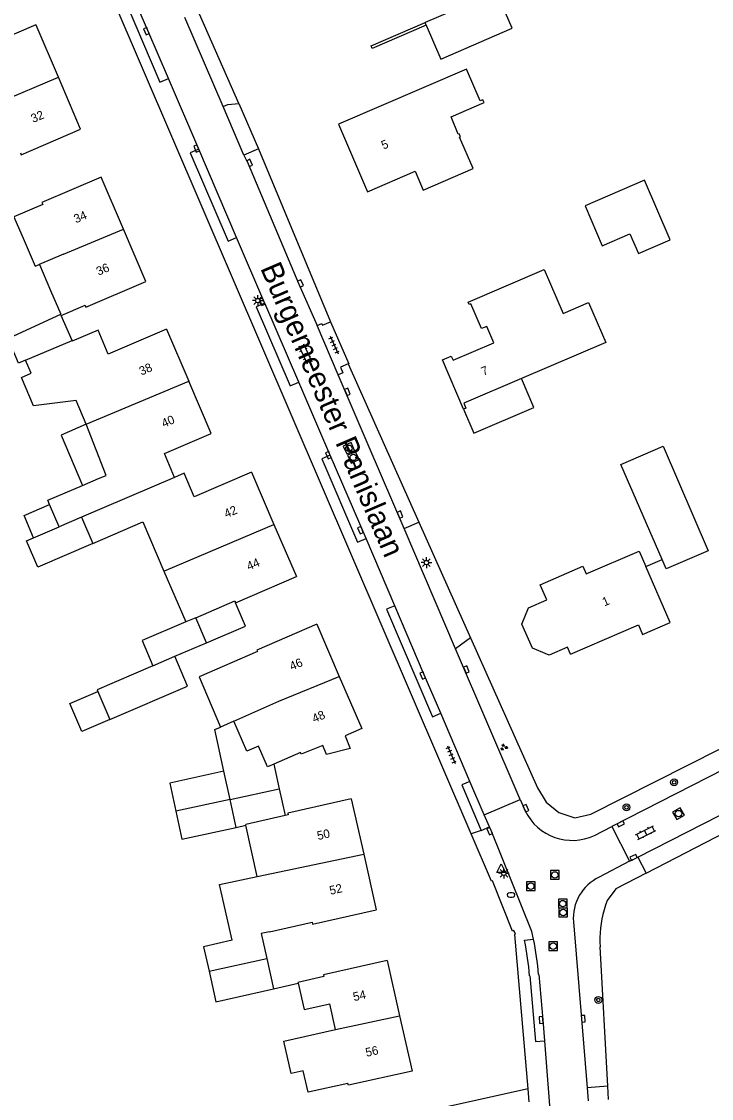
# Model space of a CAD drawing. Extents: x 136000 to 138005, y 398500 to 400500.
# Drawn here: x 137809 to 137888.7, y 398628.5 to 398753 of the extents above; entities that cross this region are included whole.
import ezdxf

# ---------------------------------------------------------------- set-up
doc = ezdxf.new("R2010")
doc.units = 0
for name, color, linetype in [('gg-afsc-erfafscheiding', 7, 'Continuous'), ('gg-afsc-muur', 7, 'Continuous'), ('gg-anno-huisnummerreeks BGT', 7, 'Continuous'), ('gg-anno-openbare ruimte label', 7, 'Continuous'), ('gg-bbg-bijgebouw', 7, 'Continuous'), ('gg-bbg-gedigitaliseerde bebouwing', 7, 'Continuous'), ('gg-bbg-gedigitaliseerde bijgebouw', 7, 'Continuous'), ('gg-bbg-hoofdgebouw', 7, 'Continuous'), ('gg-bbg-luifel en loopbrug', 7, 'Continuous'), ('gg-bbg-tussenscheiding', 7, 'Continuous'), ('gg-knt-verharding', 7, 'Continuous'), ('gg-knt-verharding nz', 7, 'Continuous'), ('gt-grn-groengrens', 7, 'Continuous'), ('gt-grn-weggrens', 7, 'Continuous'), ('gt-symb-boom', 7, 'Continuous'), ('gt-symb-brandkraan', 7, 'Continuous'), ('gt-symb-groenvak', 7, 'Continuous'), ('gt-symb-klinker verharding', 7, 'Continuous'), ('gt-symb-kolk', 7, 'Continuous'), ('gt-symb-lichtmast', 7, 'Continuous'), ('gt-symb-rioolschacht', 7, 'Continuous'), ('gt-symb-tegel verharding', 7, 'Continuous'), ('gt-symb-waterafsluiter', 7, 'Continuous')]:
    doc.layers.add(name, color=color, linetype=linetype)

# ---------------------------------------------------------------- blocks, each defined once
blk = doc.blocks.new('gt0-KOLK')
at = {"layer": 'gt-symb-kolk'}
blk.add_lwpolyline([(0, 0), (0.37, 0), (0.37, 0.4), (-0.38, 0.4), (-0.38, 0), (0, 0)], dxfattribs=at)
blk = doc.blocks.new('gt0-BR')
at = {"layer": 'gt-symb-brandkraan'}
for centre, radius, start, end in [((-0.24, 0), 0.206, 107.5669, 252.4331), ((0.6, -2.66), 3, 106.892, 107.5669), ((0, -0.69), 0.938, 73.108, 106.892), ((-0.6, -2.66), 3, 72.4331, 73.108), ((0.24, 0), 0.206, 287.567, 72.4331), ((0.6, 2.66), 3, 252.4331, 253.108), ((0, 0.69), 0.938, 253.108, 286.8921), ((-0.6, 2.66), 3, 286.8921, 287.567)]:
    blk.add_arc(centre, radius, start, end, dxfattribs=at)
blk = doc.blocks.new('gt0-RS')
at = {"layer": 'gt-symb-rioolschacht'}
blk.add_lwpolyline([(-0.5, -0.5), (0.5, -0.5), (0.5, 0.5), (-0.5, 0.5)], close=True, dxfattribs=at)
blk.add_circle((0, 0), 0.375, dxfattribs=at)
blk = doc.blocks.new('gt0-LMAST')
at = {"layer": 'gt-symb-lichtmast'}
for p, q in [((-0.18, 0.17), (-0.45, 0.44)), ((-0.01, 0.25), (-0.01, 0.62)), ((0.17, 0.17), (0.44, 0.44)), ((-0.26, 0), (-0.63, 0)), ((-0.18, -0.18), (-0.45, -0.45)), ((-0.01, -0.25), (-0.01, -0.63)), ((0.44, -0.45), (0.17, -0.18)), ((0.24, 0), (0.62, 0))]:
    blk.add_line(p, q, dxfattribs=at)
blk.add_circle((-0.01, 0), 0.25, dxfattribs=at)
blk = doc.blocks.new('gt0-WAFSL')
at = {"layer": 'gt-symb-waterafsluiter'}
for p, q in [((-0.5, -0.33), (0, 0.67)), ((0, 0.67), (0.5, -0.33)), ((0.5, -0.33), (-0.5, -0.33))]:
    blk.add_line(p, q, dxfattribs=at)
blk = doc.blocks.new('gt0-KL1')
at = {"layer": 'gt-symb-klinker verharding'}
for p, q in [((-1.15, 0.3), (1.15, 0.3)), ((-1, -0.3), (-1, 0.3)), ((-0.5, 0.3), (-0.5, 0.45)), ((0, -0.3), (0, 0.3)), ((0.5, 0.3), (0.5, 0.45)), ((1, -0.3), (1, 0.3)), ((-1.15, -0.3), (1.15, -0.3)), ((-0.5, -0.45), (-0.5, -0.3)), ((0.5, -0.45), (0.5, -0.3))]:
    blk.add_line(p, q, dxfattribs=at)
blk = doc.blocks.new('gt0-BOOM')
at = {"layer": 'gt-symb-boom'}
for radius in [0.4, 0.2]:
    blk.add_circle((0, 0), radius, dxfattribs=at)
blk = doc.blocks.new('gt0-GRVAK')
at = {"layer": 'gt-symb-groenvak'}
for p, q in [((-0.11, 0.19), (-0.23, 0.24)), ((-0.18, 0.15), (0.09, 0.15)), ((-0.09, 0.21), (-0.16, 0.32)), ((-0.05, 0.21), (-0.05, 0.39)), ((0, 0.21), (0.06, 0.32)), ((0.01, 0.19), (0.13, 0.24)), ((0.26, -0.05), (0.2, 0.06)), ((0.3, -0.05), (0.3, 0.13)), ((0.35, -0.05), (0.41, 0.06)), ((-0.24, -0.23), (-0.36, -0.18)), ((-0.32, -0.26), (-0.05, -0.26)), ((-0.23, -0.21), (-0.29, -0.1)), ((-0.18, -0.2), (-0.18, -0.02)), ((-0.14, -0.21), (-0.07, -0.1)), ((-0.12, -0.23), (0, -0.18)), ((0.24, -0.07), (0.12, -0.02)), ((0.17, -0.11), (0.44, -0.11)), ((0.37, -0.07), (0.49, -0.02))]:
    blk.add_line(p, q, dxfattribs=at)
blk = doc.blocks.new('gt0-TEG1')
at = {"layer": 'gt-symb-tegel verharding'}
for p, q in [((-1.12, 0), (1.12, 0)), ((-0.9, -0.25), (-0.9, 0.25)), ((-0.45, -0.25), (-0.45, 0.25)), ((0, -0.25), (0, 0.25)), ((0.45, -0.25), (0.45, 0.25)), ((0.9, -0.25), (0.9, 0.25))]:
    blk.add_line(p, q, dxfattribs=at)

msp = doc.modelspace()

# ---------------------------------------------------------------- linework, layer by layer
at = {"layer": 'gg-afsc-erfafscheiding'}
for p, q in [((137834.07, 398743.53), (137825.72, 398762.59)), ((137836.35, 398738.27), (137844.68, 398718.29)), ((137846.74, 398713.42), (137854.91, 398695.12)), ((137854.91, 398695.12), (137860.88, 398681.76)), ((137881.16, 398654.57), (137900.08, 398664.33)), ((137876.73, 398629.97), (137875.85, 398646.04)), ((137867.55, 398629.63), (137840.29, 398623.65))]:
    msp.add_line(p, q, dxfattribs=at)
for points in [[(137860.88, 398681.76), (137868.62, 398664.44), (137869.6, 398662.78), (137871.08, 398661.59), (137872.92, 398660.96), (137874.8, 398661.39), (137893.47, 398670.84), (137893.57, 398670.64)], [(137881.16, 398654.57), (137877.67, 398652.77), (137876.67, 398651.43), (137876.48, 398650.89), (137876.31, 398650.33)]]:
    msp.add_lwpolyline(points, dxfattribs=at)
msp.add_arc((137888.57, 398646.87), 12.74, 164.2206, 183.7349, dxfattribs=at)
at = {"layer": 'gg-afsc-muur'}
for p, q in [((137881.13, 398690.02), (137883.03, 398690.82)), ((137838.11, 398641.22), (137840.94, 398641.85))]:
    msp.add_line(p, q, dxfattribs=at)
msp.add_lwpolyline([(137855.76, 398752.59), (137849.52, 398749.87), (137849.39, 398750.19), (137855.63, 398752.88)], dxfattribs=at)
at = {"layer": 'gg-bbg-bijgebouw'}
for p, q in [((137855.76, 398752.59), (137855.63, 398752.88)), ((137814.8, 398716.11), (137813.56, 398719.01)), ((137833.07, 398663.09), (137832.37, 398666.34)), ((137833.77, 398659.85), (137833.07, 398663.09)), ((137837.33, 398644.69), (137838.11, 398641.22))]:
    msp.add_line(p, q, dxfattribs=at)
for points in [[(137855.76, 398752.59), (137857.44, 398748.65), (137865.7, 398752.21), (137863.88, 398756.43), (137855.63, 398752.88)], [(137888.36, 398691.83), (137883.5, 398689.73), (137883.03, 398690.82)], [(137832.37, 398666.34), (137826.11, 398664.98), (137826.81, 398661.74)], [(137826.81, 398661.74), (137827.51, 398658.49), (137833.77, 398659.85)]]:
    msp.add_lwpolyline(points, dxfattribs=at)
at = {"layer": 'gg-bbg-gedigitaliseerde bebouwing'}
for p, q in [((137811.03, 398724.9), (137811.02, 398724.92)), ((137811.03, 398724.9), (137812.31, 398721.92)), ((137812.31, 398721.92), (137813.49, 398719.17)), ((137866.77, 398711.73), (137860.08, 398708.87)), ((137815.89, 398695.71), (137813.3, 398694.6)), ((137815.89, 398695.71), (137817.2, 398692.68)), ((137825.43, 398689.47), (137827.95, 398683.61)), ((137833.72, 398685.83), (137840.74, 398688.84)), ((137834.91, 398660.1), (137834.89, 398660.2)), ((137836.21, 398654.18), (137834.91, 398660.1)), ((137840.92, 398641.93), (137840.94, 398641.85)), ((137840.94, 398641.85), (137841.63, 398638.8)), ((137841.63, 398638.8), (137844.6, 398639.47)), ((137845.27, 398636.52), (137844.6, 398639.47)), ((137839.3, 398635.16), (137845.27, 398636.52))]:
    msp.add_line(p, q, dxfattribs=at)
for points in [[(137808.84, 398737.82), (137808.94, 398737.6), (137815.8, 398740.54)], [(137818.17, 398735), (137811.32, 398732.07), (137811.41, 398731.85), (137808.08, 398730.42), (137809.25, 398727.68)], [(137809.25, 398727.68), (137810.53, 398724.71), (137811.02, 398724.92)], [(137860.6, 398720.56), (137869.4, 398724.35), (137871.59, 398719.26), (137874.51, 398720.52), (137876.51, 398715.89), (137866.77, 398711.73)], [(137816.45, 398706.45), (137815.29, 398709.19), (137810.35, 398708.59), (137808.97, 398711.86), (137810.09, 398712.34), (137809.44, 398713.86)], [(137816.03, 398699.39), (137817.87, 398700.18), (137818.74, 398700.51), (137816.45, 398706.45)], [(137812.2, 398697.17), (137811.99, 398697.66), (137816.03, 398699.39)], [(137817.2, 398692.68), (137822.98, 398695.17), (137825.43, 398689.47)], [(137868.94, 398687.91), (137873.84, 398690.05), (137874.23, 398689.15), (137880.36, 398691.8), (137881.13, 398690.02)], [(137829.1, 398684.09), (137833.63, 398686.04), (137833.72, 398685.83)], [(137833.31, 398646.82), (137831.84, 398653.25), (137836.21, 398654.18)], [(137833.31, 398646.82), (137830, 398646.07), (137830.64, 398643.25)]]:
    msp.add_lwpolyline(points, dxfattribs=at)
at = {"layer": 'gg-bbg-gedigitaliseerde bijgebouw'}
for p, q in [((137810.36, 398693.34), (137813.3, 398694.6)), ((137829.1, 398684.09), (137827.95, 398683.61)), ((137830.33, 398681.18), (137829.1, 398684.09)), ((137826.67, 398679.63), (137830.33, 398681.18))]:
    msp.add_line(p, q, dxfattribs=at)
for points in [[(137874.11, 398731.68), (137876.09, 398727.08), (137879.3, 398728.47), (137880.29, 398726.17), (137883.96, 398727.75), (137881, 398734.64), (137874.11, 398731.68)], [(137809.44, 398713.86), (137808.61, 398713.5), (137807.13, 398716.98), (137807.83, 398717.27), (137808.08, 398716.68), (137813.49, 398719.17)], [(137883.03, 398690.82), (137878.25, 398701.78), (137883.16, 398703.9), (137888.36, 398691.83)], [(137810.36, 398693.34), (137809.26, 398695.9), (137812.2, 398697.17)], [(137827.95, 398683.61), (137822.9, 398681.47), (137824.13, 398678.54)], [(137824.13, 398678.54), (137817.69, 398675.77), (137817.78, 398675.55)], [(137819.17, 398672.33), (137828.15, 398676.2), (137826.67, 398679.63)], [(137819.17, 398672.33), (137815.95, 398670.94), (137814.56, 398674.16), (137817.78, 398675.55)], [(137830.64, 398643.25), (137831.44, 398639.71), (137838.11, 398641.22)]]:
    msp.add_lwpolyline(points, dxfattribs=at)
at = {"layer": 'gg-bbg-hoofdgebouw'}
for p, q in [((137813.23, 398746.56), (137810.65, 398752.58)), ((137815.8, 398740.54), (137813.23, 398746.56)), ((137820.76, 398728.98), (137818.17, 398735)), ((137825.71, 398717.44), (137828.3, 398711.42)), ((137830.89, 398705.39), (137828.3, 398711.42)), ((137835.56, 398700.9), (137838.15, 398694.87)), ((137838.15, 398694.87), (137840.74, 398688.84)), ((137843.1, 398683.33), (137845.7, 398677.3)), ((137833.52, 398672.14), (137831.96, 398671.46)), ((137847.07, 398663.15), (137848.52, 398656.75)), ((137839.46, 398661.23), (137834.89, 398660.2)), ((137848.52, 398656.75), (137849.96, 398650.35)), ((137837.65, 398647.8), (137836.68, 398647.58)), ((137836.68, 398647.58), (137837.33, 398644.69)), ((137851.24, 398644.49), (137852.68, 398638.1))]:
    msp.add_line(p, q, dxfattribs=at)
for points in [[(137810.65, 398752.58), (137810.63, 398752.62), (137797.71, 398747.07), (137796.52, 398749.81)], [(137848.96, 398733.32), (137854.49, 398735.68), (137855.41, 398733.51), (137861.17, 398736), (137859.6, 398739.64), (137859.7, 398739.68), (137859.55, 398740.01), (137859.46, 398739.97), (137858.62, 398741.99), (137862.43, 398743.63), (137862.29, 398743.96), (137861.97, 398743.82), (137860.4, 398747.48), (137845.62, 398741.12), (137848.96, 398733.32)], [(137813.56, 398719.01), (137816.33, 398720.21), (137816.4, 398720), (137823.34, 398722.96), (137820.76, 398728.98)], [(137860.07, 398708.2), (137857.63, 398713.9), (137858.64, 398714.33), (137858.85, 398713.85), (137863.58, 398715.86), (137862.75, 398717.76), (137862.15, 398717.5), (137860.89, 398720.38), (137860.71, 398720.3), (137860.6, 398720.56)], [(137825.71, 398717.44), (137818.99, 398714.56), (137817.81, 398717.32), (137814.83, 398716.05), (137814.8, 398716.11)], [(137860.08, 398708.87), (137860.32, 398708.31), (137860.07, 398708.2)], [(137826.66, 398700.31), (137825.48, 398703.06), (137830.89, 398705.39)], [(137835.56, 398700.9), (137828.93, 398698.05), (137827.75, 398700.78), (137826.66, 398700.31)], [(137872.44, 398679.88), (137880.29, 398683.28), (137880.77, 398682.17), (137883.94, 398683.54), (137881.13, 398690.02)], [(137872.44, 398679.88), (137872.09, 398680.69), (137869.96, 398679.76), (137868.02, 398680.57), (137866.81, 398683.33), (137867.59, 398685.25), (137869.7, 398686.17), (137868.94, 398687.91)], [(137843.1, 398683.33), (137836.18, 398680.36), (137836.26, 398680.17), (137829.51, 398677.25), (137831.96, 398671.46)], [(137845.7, 398677.3), (137848.29, 398671.27), (137846.38, 398670.45), (137846.97, 398668.99)], [(137838.12, 398667.17), (137837.39, 398666.85), (137836.35, 398669.24), (137835.03, 398668.66), (137833.52, 398672.14)], [(137846.97, 398668.99), (137844.24, 398668.27), (137843.79, 398669.34), (137841.29, 398668.32), (137841.21, 398668.52), (137838.12, 398667.17)], [(137847.07, 398663.15), (137839.74, 398661.51), (137839.79, 398661.3), (137839.46, 398661.23)], [(137837.65, 398647.8), (137842.56, 398648.9), (137842.61, 398648.69), (137849.96, 398650.35)], [(137851.24, 398644.49), (137843.89, 398642.83), (137843.93, 398642.61), (137840.92, 398641.93)], [(137852.68, 398638.1), (137854.12, 398631.7), (137846.75, 398630.06), (137846.7, 398630.27), (137842.1, 398629.25), (137841.54, 398631.72), (137840.15, 398631.41), (137839.3, 398635.16)]]:
    msp.add_lwpolyline(points, dxfattribs=at)
at = {"layer": 'gg-bbg-luifel en loopbrug'}
for p, q in [((137838.12, 398667.17), (137838.76, 398664.32)), ((137833.07, 398663.09), (137838.76, 398664.32)), ((137838.76, 398664.32), (137839.46, 398661.23)), ((137833.77, 398659.85), (137834.91, 398660.1))]:
    msp.add_line(p, q, dxfattribs=at)
for points in [[(137860.07, 398708.2), (137861.27, 398705.41), (137868.2, 398708.37), (137866.77, 398711.73)], [(137816.45, 398706.45), (137813.53, 398705.19), (137816.03, 398699.39)], [(137817.2, 398692.68), (137810.84, 398689.95), (137809.54, 398692.98), (137810.36, 398693.34)], [(137830.33, 398681.18), (137834.87, 398683.11), (137833.72, 398685.83)], [(137832.37, 398666.34), (137831.33, 398671.18), (137831.96, 398671.46)]]:
    msp.add_lwpolyline(points, dxfattribs=at)
at = {"layer": 'gg-bbg-tussenscheiding'}
for p, q in [((137806.29, 398743.64), (137813.23, 398746.56)), ((137813.82, 398726.1), (137820.76, 398728.98)), ((137813.82, 398726.1), (137811.02, 398724.92)), ((137809.44, 398713.86), (137814.8, 398716.11)), ((137816.45, 398706.45), (137828.3, 398711.42)), ((137826.66, 398700.31), (137815.89, 398695.71)), ((137813.3, 398694.6), (137812.2, 398697.17)), ((137824.13, 398678.54), (137826.67, 398679.63)), ((137838.71, 398674.43), (137845.7, 398677.3)), ((137817.78, 398675.55), (137819.17, 398672.33)), ((137833.52, 398672.14), (137838.71, 398674.43)), ((137833.07, 398663.09), (137826.81, 398661.74)), ((137836.21, 398654.18), (137848.52, 398656.75)), ((137830.64, 398643.25), (137837.33, 398644.69)), ((137845.27, 398636.52), (137852.68, 398638.1))]:
    msp.add_line(p, q, dxfattribs=at)
msp.add_lwpolyline([(137825.43, 398689.47), (137828.21, 398690.66), (137838.15, 398694.87)], dxfattribs=at)
at = {"layer": 'gg-knt-verharding'}
for p, q in [((137860.96, 398659.11), (137807.71, 398783.15)), ((137832.27, 398743.19), (137827.84, 398753.45)), ((137829.45, 398738.25), (137825.96, 398746.41)), ((137834.68, 398737.55), (137832.27, 398743.19)), ((137834.07, 398743.53), (137836.35, 398738.27)), ((137833.83, 398728.03), (137829.45, 398738.25)), ((137836.35, 398738.27), (137834.68, 398737.55)), ((137841.01, 398711.32), (137837.08, 398720.43)), ((137845.58, 398712.17), (137843.14, 398717.85)), ((137848.79, 398693.23), (137844.65, 398702.89)), ((137859.15, 398680.51), (137853.2, 398694.4)), ((137852.11, 398685.48), (137848.79, 398693.23)), ((137866.6, 398663.1), (137859.15, 398680.51)), ((137860.8, 398665.18), (137857.44, 398673.05)), ((137880.21, 398656.42), (137899.17, 398666.09)), ((137862.45, 398661.33), (137860.8, 398665.18)), ((137866.6, 398663.1), (137867.19, 398661.78)), ((137863.06, 398659.94), (137862.45, 398661.33)), ((137875.21, 398658.93), (137877.21, 398659.97)), ((137879.27, 398655.94), (137880.21, 398656.42)), ((137879.27, 398655.94), (137875.74, 398654.1)), ((137869.41, 398635.19), (137870.61, 398620.02)), ((137876.73, 398629.97), (137874.34, 398629.78)), ((137876.82, 398628.4), (137876.73, 398629.97)), ((137867.67, 398628.14), (137867.55, 398629.63)), ((137874.34, 398629.78), (137874.46, 398628.27))]:
    msp.add_line(p, q, dxfattribs=at)
for points in [[(137825.96, 398746.41), (137823.58, 398751.96), (137822.04, 398755.53)], [(137832.27, 398743.19), (137832.81, 398743.4), (137834.07, 398743.53)], [(137834.68, 398737.55), (137835.15, 398736.56), (137841.04, 398722.65), (137843.14, 398717.85)], [(137837.08, 398720.43), (137836.97, 398720.69), (137833.83, 398728.03)], [(137843.14, 398717.85), (137843.68, 398718.09), (137843.76, 398717.92), (137844.68, 398718.29)], [(137844.68, 398718.29), (137846.79, 398713.44), (137846.74, 398713.42)], [(137846.74, 398713.42), (137845.85, 398713.05), (137846.12, 398712.41), (137845.58, 398712.17)], [(137853.2, 398694.4), (137849.17, 398703.82), (137845.58, 398712.17)], [(137844.65, 398702.89), (137844.62, 398702.97), (137841.01, 398711.32)], [(137857.44, 398673.05), (137855.53, 398677.51), (137852.11, 398685.48)], [(137894.47, 398668.8), (137892.02, 398667.52), (137877.21, 398659.97)], [(137868.16, 398646.94), (137867.97, 398647.82), (137863.26, 398659.5), (137863.06, 398659.94)], [(137867.55, 398629.63), (137865.98, 398647.47), (137866.09, 398647.53), (137865.89, 398647.94), (137865.71, 398647.87), (137863.42, 398653.7), (137863.31, 398653.64), (137860.96, 398659.11)], [(137872.77, 398648.94), (137873.71, 398637.73), (137874.34, 398629.78)], [(137868.75, 398642.86), (137869.22, 398637.62), (137869.41, 398635.19)]]:
    msp.add_lwpolyline(points, dxfattribs=at)
for centre, radius, start, end in [((137872.65, 398664.44), 6.08, 206.0318, 294.8363), ((137877.97, 398649.38), 5.22, 115.3489, 184.8195), ((137830.16, 398639.36), 38.74, 5.1706, 11.2819)]:
    msp.add_arc(centre, radius, start, end, dxfattribs=at)
at = {"layer": 'gg-knt-verharding nz'}
for p, q in [((137862.09, 398659.52), (137863.06, 398659.94)), ((137867.12, 398646.82), (137868.16, 398646.94))]:
    msp.add_line(p, q, dxfattribs=at)
for points in [[(137822.04, 398755.53), (137821.05, 398755.1), (137824.95, 398745.98), (137825.96, 398746.41)], [(137829.45, 398738.25), (137828.45, 398737.83), (137832.84, 398727.61), (137833.83, 398728.03)], [(137837.08, 398720.43), (137836.1, 398720.01), (137840.03, 398710.9), (137841.01, 398711.32)], [(137844.65, 398702.89), (137843.67, 398702.47), (137847.81, 398692.81), (137848.79, 398693.23)], [(137852.11, 398685.48), (137851.16, 398685.07), (137856.48, 398672.64), (137857.44, 398673.05)], [(137860.8, 398665.18), (137859.85, 398664.77), (137862.09, 398659.52)], [(137867.71, 398642.7), (137868.38, 398635.11), (137869.41, 398635.19)]]:
    msp.add_lwpolyline(points, dxfattribs=at)
msp.add_arc((137834.81, 398640.07), 33, 4.5671, 11.7944, dxfattribs=at)
at = {"layer": 'gt-grn-groengrens'}
for p, q in [((137853.2, 398694.4), (137854.91, 398695.12)), ((137860.88, 398681.76), (137859.15, 398680.51)), ((137880.21, 398656.42), (137881.16, 398654.57))]:
    msp.add_line(p, q, dxfattribs=at)
at = {"layer": 'gt-grn-weggrens'}
for p, q in [((137862.45, 398661.33), (137866.6, 398663.1)), ((137877.21, 398659.97), (137879.27, 398655.94)), ((137862.09, 398659.52), (137860.96, 398659.11))]:
    msp.add_line(p, q, dxfattribs=at)

# ---------------------------------------------------------------- block references
at = {"layer": 'gt-symb-boom'}
for p in [(137884.41, 398665.07), (137878.9, 398662.18), (137875.64, 398639.92)]:
    msp.add_blockref('gt0-BOOM', p, dxfattribs=at)
at = {"layer": 'gt-symb-brandkraan'}
msp.add_blockref('gt0-BR', (137865.55, 398652.05), dxfattribs=at)
at = {"layer": 'gt-symb-groenvak'}
msp.add_blockref('gt0-GRVAK', (137864.72, 398669.13), dxfattribs=at)
at = {"layer": 'gt-symb-klinker verharding'}
for p, rotation in [((137841.77, 398714.59), -65.79315601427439), ((137881.12, 398659.25), 26.92362535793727)]:
    msp.add_blockref('gt0-KL1', p, dxfattribs=dict(at, rotation=rotation))
at = {"layer": 'gt-symb-kolk'}
for p, rotation in [((137823.58, 398751.96), 113.33316948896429), ((137829.39, 398738.39), 113.16362499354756), ((137835.15, 398736.56), -67.02816700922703), ((137841.04, 398722.65), -66.31609712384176), ((137836.97, 398720.69), 113.17421880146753), ((137846.46, 398710.11), -66.69545151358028), ((137844.62, 398702.97), 113.34798832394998), ((137852.55, 398695.92), -66.78975301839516), ((137848.33, 398694.29), 113.16362499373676), ((137860.22, 398678.03), -66.83637500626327), ((137855.53, 398677.51), 113.23567789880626), ((137867.09, 398662), -66.1317352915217), ((137863.26, 398659.5), 113.88628910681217), ((137878.14, 398660.44), -153.00185511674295), ((137879.82, 398656.22), 27.13163874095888), ((137869.22, 398637.62), 95.09068261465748), ((137873.71, 398637.73), -85.44409648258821)]:
    msp.add_blockref('gt0-KOLK', p, dxfattribs=dict(at, rotation=rotation))
at = {"layer": 'gt-symb-lichtmast'}
for p in [(137836.28, 398720.74), (137855.78, 398690.46), (137864.73, 398654.57)]:
    msp.add_blockref('gt0-LMAST', p, dxfattribs=at)
at = {"layer": 'gt-symb-rioolschacht'}
for p, rotation in [((137846.82, 398703.67), -66.61335784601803), ((137847.32, 398702.62), 113.85024084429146), ((137884.92, 398661.45), -150.39826025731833)]:
    msp.add_blockref('gt0-RS', p, dxfattribs=dict(at, rotation=rotation))
for p in [(137870.61, 398654.36), (137867.83, 398653.06), (137871.53, 398651.05), (137871.58, 398650.03), (137870.42, 398646.13)]:
    msp.add_blockref('gt0-RS', p, dxfattribs=at)
at = {"layer": 'gt-symb-tegel verharding'}
for p, rotation in [((137845.09, 398715.61), -65.6651257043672), ((137858.65, 398668.26), -67.35809990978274)]:
    msp.add_blockref('gt0-TEG1', p, dxfattribs=dict(at, rotation=rotation))
at = {"layer": 'gt-symb-waterafsluiter'}
msp.add_blockref('gt0-WAFSL', (137864.4, 398654.98), dxfattribs=at)

# ---------------------------------------------------------------- texts
at = {"layer": 'gg-anno-huisnummerreeks BGT'}
for s, rotation, p in [('32', 23.2, (137810.3, 398741.26)), ('5', 23.2, (137850.81, 398738.18)), ('34', 23.3, (137815.26, 398729.66)), ('36', 23.3, (137817.86, 398723.61)), ('38', 23.3, (137822.82, 398712.07)), ('7', 23.2, (137862.36, 398712.03)), ('40', 23.3, (137825.41, 398706.04)), ('42', 23.3, (137832.64, 398695.59)), ('44', 23.3, (137835.25, 398689.53)), ('1', 23.4, (137876.35, 398685.39)), ('46', 23.3, (137840.21, 398677.97)), ('48', 23.3, (137842.81, 398671.92)), ('50', 12.7, (137843.25, 398658.39)), ('52', 12.7, (137844.68, 398652.06)), ('54', 12.7, (137847.41, 398639.77)), ('56', 12.7, (137848.85, 398633.34))]:
    msp.add_text(s, height=1, rotation=rotation, dxfattribs=at).set_placement(p)
at = {"layer": 'gg-anno-openbare ruimte label'}
msp.add_text('Burgemeester Panislaan', height=2.5, rotation=293.3, dxfattribs=at).set_placement((137836.53, 398724.49))

doc.saveas('drawing.dxf')
